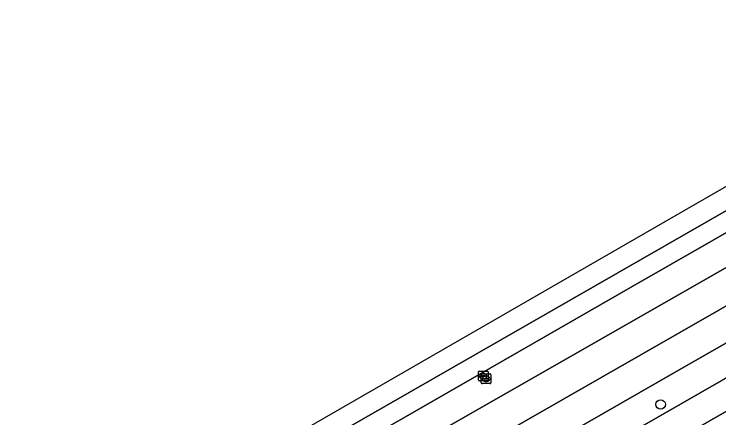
# Model space of a CAD drawing. Extents: x 158835 to 160077, y 386387 to 387778.
# Drawn here: x 159660.9 to 159734, y 387718.3 to 387760.2 of the extents above; entities that cross this region are included whole.
import ezdxf

# ---------------------------------------------------------------- set-up
doc = ezdxf.new("R2010")
doc.units = 0
for name, color, linetype in [('IMGEO_Berm_groen', 7, 'Continuous'), ('IMGEO_Boom', 7, 'Continuous'), ('IMGEO_Fietspad_gesloten', 7, 'Continuous'), ('IMGEO_Rijbaan_lokaal_gesloten', 7, 'Continuous'), ('IMGEO_Rioolput', 7, 'Continuous')]:
    doc.layers.add(name, color=color, linetype=linetype)

msp = doc.modelspace()

# ---------------------------------------------------------------- linework, layer by layer
at = {"layer": 'IMGEO_Berm_groen'}
for points in [[(159763.929, 387756.535), (159763.86, 387756.496), (159761.369, 387755.075), (159761.302, 387755.037), (159752.444, 387750), (159684.939, 387711.229), (159680.072, 387705.45)], [(159724.828, 387731.859), (159737.702, 387739.235), (159746.59, 387744.328), (159762.51, 387753.447), (159764.834, 387754.801), (159764.893, 387754.836)], [(159770.203, 387746.146), (159769.841, 387746.051), (159769.064, 387745.651), (159757.282, 387738.988), (159731.321, 387724.137), (159705.431, 387709.284), (159689.415, 387700.045), (159681.714, 387691.999), (159769.423, 387742.381)], [(159685.884, 387709.48), (159695.457, 387714.977), (159701.497, 387718.446), (159724.828, 387731.859)]]:
    msp.add_lwpolyline(points, dxfattribs=at)
msp.add_lwpolyline([(159747.737, 387723.138), (159768.138, 387734.793), (159770.973, 387736.441), (159772.621, 387737.399), (159775.468, 387738.998), (159774.469, 387740.954), (159774.36, 387741.167), (159774.053, 387741.099), (159773.569, 387740.968), (159772.787, 387740.664), (159771.996, 387740.357), (159770.773, 387739.679), (159713.044, 387706.549), (159714.448, 387704.093), (159727.067, 387711.313)], close=True, dxfattribs=at)
at = {"layer": 'IMGEO_Boom'}
msp.add_circle((159727.966, 387719.729), 0.489, dxfattribs=at)
at = {"layer": 'IMGEO_Fietspad_gesloten'}
msp.add_lwpolyline([(159770.773, 387739.679), (159771.996, 387740.357), (159772.787, 387740.664), (159771.343, 387743.413), (159769.423, 387742.381), (159681.714, 387691.999), (159669.473, 387684.956), (159671.04, 387682.347), (159671.915, 387682.872), (159672.791, 387683.399), (159691.936, 387694.416), (159694.532, 387695.91), (159704.314, 387701.539), (159710.408, 387705.036), (159713.044, 387706.549)], close=True, dxfattribs=at)
at = {"layer": 'IMGEO_Rijbaan_lokaal_gesloten'}
for points in [[(159660.917, 387699.764), (159662.02, 387698.061), (159663.253, 387698.774), (159684.939, 387711.229), (159752.444, 387750), (159761.302, 387755.037), (159761.369, 387755.075), (159763.86, 387756.496), (159763.929, 387756.535), (159766.913, 387758.228), (159765.78, 387760.24)], [(159771.178, 387750.733), (159769.438, 387753.779), (159665.927, 387694.584), (159665.837, 387694.539), (159664.525, 387693.782), (159666.334, 387690.642), (159681.428, 387699.367), (159738.05, 387731.829)], [(159705.431, 387709.284), (159731.321, 387724.137), (159757.282, 387738.988), (159769.064, 387745.651), (159769.841, 387746.051), (159770.203, 387746.146), (159771.267, 387746.628), (159773.157, 387747.269), (159771.178, 387750.733), (159738.05, 387731.829), (159681.428, 387699.367), (159666.334, 387690.642), (159668.052, 387687.662), (159668.472, 387687.938), (159679.042, 387694.062), (159689.415, 387700.045)]]:
    msp.add_lwpolyline(points, close=True, dxfattribs=at)
for points in [[(159769.438, 387753.779), (159767.864, 387756.534), (159764.893, 387754.836), (159764.834, 387754.801), (159762.51, 387753.447), (159746.59, 387744.328), (159737.702, 387739.235), (159724.828, 387731.859), (159701.497, 387718.446), (159695.457, 387714.977), (159685.884, 387709.48)], [(159668.236, 387696.071), (159665.837, 387694.539), (159665.927, 387694.584), (159769.438, 387753.779)]]:
    msp.add_lwpolyline(points, dxfattribs=at)
at = {"layer": 'IMGEO_Rioolput'}
for p, q in [((159709.062, 387722.252), (159709.062, 387723.104)), ((159709.137, 387723.178), (159709.989, 387723.178)), ((159709.364, 387722.721), (159709.762, 387722.721)), ((159709.367, 387721.961), (159709.367, 387722.813)), ((159709.442, 387722.887), (159710.294, 387722.887)), ((159709.55, 387722.958), (159709.575, 387722.958)), ((159710.063, 387723.104), (159710.063, 387722.252)), ((159710.368, 387722.813), (159710.368, 387721.961)), ((159709.989, 387722.178), (159709.137, 387722.178)), ((159709.321, 387722.672), (159709.321, 387722.684)), ((159709.759, 387722.635), (159709.361, 387722.635)), ((159709.573, 387722.398), (159709.548, 387722.398)), ((159709.626, 387722.381), (159709.626, 387722.393)), ((159710.064, 387722.344), (159709.666, 387722.344)), ((159709.669, 387722.43), (159710.067, 387722.43)), ((159709.805, 387722.684), (159709.805, 387722.672)), ((159709.878, 387722.107), (159709.853, 387722.107)), ((159709.855, 387722.667), (159709.88, 387722.667)), ((159710.11, 387722.393), (159710.11, 387722.381)), ((159710.294, 387721.887), (159709.442, 387721.887))]:
    msp.add_line(p, q, dxfattribs=at)
for points in [[(159709.062, 387722.252), (159709.062, 387723.104)], [(159709.137, 387723.178), (159709.989, 387723.178)], [(159709.367, 387721.961), (159709.367, 387722.813)], [(159709.442, 387722.887), (159710.294, 387722.887)], [(159710.063, 387723.104), (159710.063, 387722.252)], [(159710.368, 387722.813), (159710.368, 387721.961)], [(159709.989, 387722.178), (159709.137, 387722.178)], [(159710.294, 387721.887), (159709.442, 387721.887)]]:
    msp.add_lwpolyline(points, dxfattribs=at)
for centre, radius, start, end in [((159709.139, 387723.102), 0.0765, 91.55205, 178.44795), ((159709.139, 387723.102), 0.0765, 91.55205, 178.44795), ((159709.361, 387722.681), 0.0403, 85.87752, 175.75265), ((159709.444, 387722.811), 0.0765, 91.55205, 178.44795), ((159709.444, 387722.811), 0.0765, 91.55205, 178.44795), ((159709.766, 387722.683), 0.0386, 1.73085, 96.63898), ((159709.987, 387723.102), 0.0765, 1.55205, 88.44795), ((159709.987, 387723.102), 0.0765, 1.55205, 88.44795), ((159710.292, 387722.811), 0.0765, 1.55205, 88.44795), ((159710.292, 387722.811), 0.0765, 1.55205, 88.44795), ((159709.139, 387722.254), 0.0765, 181.55205, 268.44795), ((159709.139, 387722.254), 0.0765, 181.55205, 268.44795), ((159709.358, 387722.671), 0.0366, 178.93798, 274.71019), ((159709.666, 387722.39), 0.0403, 85.87752, 175.75265), ((159709.663, 387722.38), 0.0366, 178.93798, 274.71019), ((159709.762, 387722.678), 0.043, 264.86636, 352.45326), ((159709.987, 387722.254), 0.0765, 271.55205, 358.44795), ((159709.987, 387722.254), 0.0765, 271.55205, 358.44795), ((159710.067, 387722.387), 0.043, 264.86636, 352.45326), ((159710.071, 387722.392), 0.0386, 1.73085, 96.63898), ((159709.444, 387721.963), 0.0765, 181.55205, 268.44795), ((159709.444, 387721.963), 0.0765, 181.55205, 268.44795), ((159710.292, 387721.963), 0.0765, 271.55205, 358.44795), ((159710.292, 387721.963), 0.0765, 271.55205, 358.44795)]:
    msp.add_arc(centre, radius, start, end, dxfattribs=at)
for centre, major_axis, ratio, start_param, end_param in [((159709.549, 387722.678), (-0.387, 0.002), 0.722429, 4.712389, 7.853982), ((159709.574, 387722.678), (-0.39, 0.002), 0.717154, 1.570796, 4.712389), ((159709.854, 387722.387), (-0.387, 0.002), 0.722429, 4.712389, 7.853982), ((159709.879, 387722.387), (-0.39, 0.002), 0.717154, 1.570796, 4.712389)]:
    msp.add_ellipse(centre, major_axis=major_axis, ratio=ratio, start_param=start_param, end_param=end_param, dxfattribs=at)

doc.saveas('drawing.dxf')
